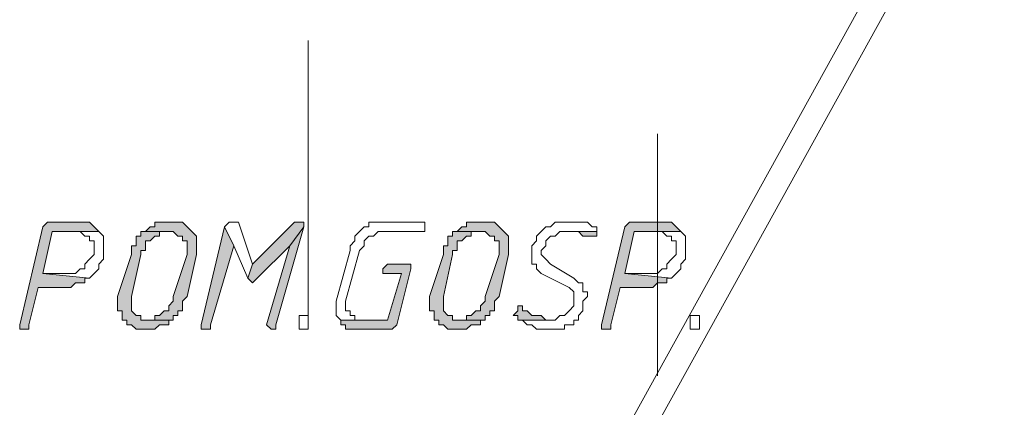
# Model space of a CAD drawing. Header units: inches. Extents: x -1441 to 3871, y -4351 to 2413.
# Tile 302 of 308: x 1758 to 1848, y 1447 to 1482. Entities that reach past the tile are written whole.
import ezdxf

# ---------------------------------------------------------------- set-up
doc = ezdxf.new("R2010")
doc.units = ezdxf.units.IN
doc.header["$MEASUREMENT"] = 0
doc.layers.add('at_Entity', color=7, linetype='Continuous')
doc.layers.add('at_Solid', color=7, linetype='Continuous')

msp = doc.modelspace()

# ---------------------------------------------------------------- hatches: boundary and pattern name
at = {"layer": 'at_Solid', "lineweight": 15}
for points in [[(1763.48243, 1463.80911), (1760.93979, 1463.80911), (1760.51522, 1463.80911), (1760.09542, 1463.37977), (1757.97735, 1454.45905), (1757.97735, 1454.07742), (1758.40191, 1454.07742), (1758.82171, 1454.07742), (1758.82171, 1454.45905), (1759.67085, 1457.84606), (1762.20872, 1457.84606), (1762.63329, 1457.84606), (1763.05786, 1458.2754), (1763.48243, 1458.2754), (1763.90223, 1458.2754), (1763.90223, 1458.70474), (1764.3268, 1458.70474), (1760.09542, 1459.13408), (1760.93979, 1462.95043), (1765.17117, 1462.95043), (1764.75137, 1463.37977), (1764.3268, 1463.80911), (1763.90223, 1463.80911)], [(1771.94519, 1463.80911), (1771.52539, 1463.80911), (1770.25168, 1463.80911), (1770.25168, 1463.37977), (1769.82711, 1463.37977), (1769.40732, 1462.95043), (1771.94519, 1462.95043), (1772.36976, 1462.52109), (1772.79433, 1462.52109), (1772.79433, 1462.09176), (1773.21413, 1462.09176), (1773.21413, 1460.85144), (1771.94519, 1457.03509), (1771.94519, 1456.60575), (1771.52539, 1456.17641), (1771.52539, 1455.74707), (1771.10082, 1455.74707), (1770.67625, 1455.31773), (1770.25168, 1455.31773), (1770.25168, 1454.88839), (1769.40732, 1454.88839), (1771.94519, 1454.88839), (1771.94519, 1455.31773), (1772.36976, 1455.31773), (1772.36976, 1455.74707), (1772.79433, 1455.74707), (1772.79433, 1456.60575), (1773.21413, 1457.03509), (1774.06326, 1460.85144), (1774.06326, 1462.52109), (1773.63869, 1462.95043), (1773.21413, 1463.37977), (1772.79433, 1463.80911), (1772.36976, 1463.80911)], [(1783.37516, 1463.80911), (1782.95059, 1463.80911), (1779.13901, 1459.99276), (1778.71921, 1458.70474), (1779.13901, 1458.2754), (1779.56358, 1458.70474), (1782.53079, 1461.66242), (1783.79973, 1463.37977), (1783.79973, 1463.80911)], [(1800.30544, 1463.80911), (1799.88088, 1463.80911), (1798.61194, 1463.80911), (1798.61194, 1463.37977), (1798.18737, 1463.37977), (1797.76757, 1462.95043), (1800.30544, 1462.95043), (1800.73001, 1462.52109), (1801.14981, 1462.52109), (1801.14981, 1462.09176), (1801.57915, 1462.09176), (1801.57915, 1460.85144), (1800.30544, 1457.03509), (1800.30544, 1456.60575), (1799.88088, 1456.17641), (1799.88088, 1455.74707), (1799.46108, 1455.74707), (1799.03651, 1455.31773), (1798.61194, 1455.31773), (1798.61194, 1454.88839), (1797.76757, 1454.88839), (1800.30544, 1454.88839), (1800.30544, 1455.31773), (1800.73001, 1455.31773), (1800.73001, 1455.74707), (1801.14981, 1455.74707), (1801.14981, 1456.60575), (1801.57915, 1457.03509), (1802.42352, 1460.85144), (1802.42352, 1462.52109), (1801.99895, 1462.95043), (1801.57915, 1463.37977), (1801.14981, 1463.80911), (1800.73001, 1463.80911)], [(1816.39136, 1463.80911), (1813.85349, 1463.80911), (1813.42892, 1463.80911), (1813.00435, 1463.37977), (1810.88628, 1454.45905), (1810.88628, 1454.07742), (1811.31085, 1454.07742), (1811.73542, 1454.07742), (1811.73542, 1454.45905), (1812.58455, 1457.84606), (1815.12243, 1457.84606), (1815.547, 1457.84606), (1815.96679, 1458.2754), (1816.39136, 1458.2754), (1816.81593, 1458.2754), (1816.81593, 1458.70474), (1817.23573, 1458.70474), (1813.00435, 1459.13408), (1813.85349, 1462.95043), (1818.08487, 1462.95043), (1817.6603, 1463.37977), (1817.23573, 1463.80911), (1816.81593, 1463.80911)], [(1769.40732, 1462.95043), (1768.98275, 1462.95043), (1768.98275, 1462.52109), (1768.55818, 1462.52109), (1768.55818, 1461.66242), (1768.13361, 1461.66242), (1768.13361, 1460.85144), (1766.86467, 1457.03509), (1766.86467, 1455.74707), (1767.28924, 1455.74707), (1767.28924, 1454.88839), (1767.71381, 1454.88839), (1767.71381, 1454.45905), (1768.13361, 1454.45905), (1768.55818, 1454.07742), (1769.40732, 1454.07742), (1770.25168, 1454.07742), (1770.67625, 1454.45905), (1771.10082, 1454.45905), (1771.52539, 1454.45905), (1771.52539, 1454.88839), (1771.94519, 1454.88839), (1769.40732, 1454.88839), (1768.98275, 1454.88839), (1768.98275, 1455.31773), (1768.55818, 1455.31773), (1768.13361, 1455.74707), (1768.13361, 1457.03509), (1768.98275, 1460.85144), (1768.98275, 1461.23308), (1769.40732, 1461.23308), (1769.40732, 1462.09176), (1769.82711, 1462.09176), (1770.25168, 1462.52109), (1770.67625, 1462.52109), (1770.67625, 1462.95043), (1771.52539, 1462.95043)], [(1776.60114, 1463.37977), (1774.48783, 1454.45905), (1774.48783, 1454.07742), (1774.90763, 1454.07742), (1775.3322, 1454.07742), (1775.3322, 1454.45905), (1777.45027, 1461.66242)], [(1783.79973, 1463.37977), (1782.53079, 1461.66242), (1780.41272, 1454.45905), (1780.83252, 1454.07742), (1781.25708, 1454.07742), (1781.25708, 1454.45905)], [(1797.76757, 1462.95043), (1797.343, 1462.95043), (1797.343, 1462.52109), (1796.91843, 1462.52109), (1796.91843, 1461.66242), (1796.49863, 1461.66242), (1796.49863, 1460.85144), (1795.22493, 1457.03509), (1795.22493, 1455.74707), (1795.6495, 1455.74707), (1795.6495, 1454.88839), (1796.07407, 1454.88839), (1796.07407, 1454.45905), (1796.49863, 1454.45905), (1796.91843, 1454.07742), (1797.76757, 1454.07742), (1798.61194, 1454.07742), (1799.03651, 1454.45905), (1799.46108, 1454.45905), (1799.88088, 1454.45905), (1799.88088, 1454.88839), (1800.30544, 1454.88839), (1797.76757, 1454.88839), (1797.343, 1454.88839), (1797.343, 1455.31773), (1796.91843, 1455.31773), (1796.49863, 1455.74707), (1796.49863, 1457.03509), (1797.343, 1460.85144), (1797.343, 1461.23308), (1797.76757, 1461.23308), (1797.76757, 1462.09176), (1798.18737, 1462.09176), (1798.61194, 1462.52109), (1799.03651, 1462.52109), (1799.03651, 1462.95043), (1799.88088, 1462.95043)], [(1810.46648, 1462.95043), (1807.50404, 1462.95043), (1808.3484, 1462.95043), (1808.77297, 1462.95043), (1809.19277, 1462.52109), (1809.61734, 1462.52109), (1810.04191, 1462.52109), (1810.46648, 1462.52109)], [(1793.11162, 1459.99276), (1791.41812, 1459.99276), (1790.99355, 1459.56342), (1790.99355, 1459.13408), (1791.41812, 1459.13408), (1792.68705, 1459.13408), (1791.41812, 1454.88839), (1787.18197, 1454.88839), (1787.18197, 1454.45905), (1787.60654, 1454.45905), (1787.60654, 1454.07742), (1788.45568, 1454.07742), (1791.83792, 1454.07742), (1792.26249, 1454.45905), (1793.53619, 1459.56342), (1793.53619, 1459.99276)], [(1803.69246, 1456.17641), (1803.26789, 1456.17641), (1803.26789, 1455.74707), (1802.84809, 1455.31773), (1803.26789, 1455.31773), (1803.26789, 1454.88839), (1806.23033, 1454.88839), (1805.81053, 1454.88839), (1805.38596, 1455.31773), (1804.96139, 1455.31773), (1804.54159, 1455.31773), (1804.11703, 1455.74707), (1803.69246, 1455.74707)]]:
    msp.add_hatch(color=7, dxfattribs=at).paths.add_polyline_path(points)

# ---------------------------------------------------------------- linework, layer by layer
at = {"layer": 'at_Entity', "color": 7, "lineweight": 15}
for p, q in [((1781.68165, 1388.00685), (1888.34866, 1581.06649)), ((1784.21953, 1388.00685), (1890.8913, 1581.06649)), ((1784.21953, 1455.31773), (1784.21953, 1480.31483)), ((1815.96679, 1449.83173), (1815.96679, 1471.82345)), ((1760.51522, 1463.80911), (1760.09542, 1463.37977)), ((1760.93979, 1463.80911), (1760.51522, 1463.80911)), ((1760.51522, 1463.80911), (1760.51522, 1463.80911)), ((1763.48243, 1463.80911), (1760.93979, 1463.80911)), ((1763.90223, 1463.80911), (1763.48243, 1463.80911)), ((1764.3268, 1463.80911), (1763.90223, 1463.80911)), ((1763.90223, 1463.80911), (1763.90223, 1463.80911)), ((1764.75137, 1463.37977), (1764.3268, 1463.80911)), ((1771.52539, 1463.80911), (1770.25168, 1463.80911)), ((1770.25168, 1463.80911), (1770.25168, 1463.37977)), ((1771.94519, 1463.80911), (1771.52539, 1463.80911)), ((1772.36976, 1463.80911), (1771.94519, 1463.80911)), ((1772.79433, 1463.80911), (1772.36976, 1463.80911)), ((1772.36976, 1463.80911), (1772.36976, 1463.80911)), ((1773.21413, 1463.37977), (1772.79433, 1463.80911)), ((1777.02571, 1463.80911), (1776.60114, 1463.37977)), ((1777.45027, 1463.80911), (1777.02571, 1463.80911)), ((1777.02571, 1463.80911), (1777.02571, 1463.80911)), ((1777.87007, 1463.80911), (1777.45027, 1463.80911)), ((1777.45027, 1463.80911), (1777.45027, 1463.80911)), ((1779.13901, 1459.99276), (1777.87007, 1463.80911)), ((1782.95059, 1463.80911), (1779.13901, 1459.99276)), ((1783.37516, 1463.80911), (1782.95059, 1463.80911)), ((1783.79973, 1463.80911), (1783.37516, 1463.80911)), ((1783.79973, 1463.37977), (1783.79973, 1463.80911)), ((1790.14441, 1463.80911), (1789.72461, 1463.80911)), ((1789.72461, 1463.80911), (1789.72461, 1463.37977)), ((1794.38056, 1463.80911), (1790.14441, 1463.80911)), ((1794.80513, 1463.80911), (1794.38056, 1463.80911)), ((1794.38056, 1463.80911), (1794.38056, 1463.80911)), ((1794.80513, 1462.95043), (1794.80513, 1463.80911)), ((1799.88088, 1463.80911), (1798.61194, 1463.80911)), ((1798.61194, 1463.80911), (1798.61194, 1463.37977)), ((1800.30544, 1463.80911), (1799.88088, 1463.80911)), ((1800.73001, 1463.80911), (1800.30544, 1463.80911)), ((1801.14981, 1463.80911), (1800.73001, 1463.80911)), ((1800.73001, 1463.80911), (1800.73001, 1463.80911)), ((1801.57915, 1463.37977), (1801.14981, 1463.80911)), ((1806.6549, 1463.80911), (1806.23033, 1463.37977)), ((1807.50404, 1463.80911), (1806.6549, 1463.80911)), ((1806.6549, 1463.80911), (1806.6549, 1463.80911)), ((1807.92383, 1463.80911), (1807.50404, 1463.80911)), ((1809.19277, 1463.80911), (1807.92383, 1463.80911)), ((1807.92383, 1463.80911), (1807.92383, 1463.80911)), ((1809.61734, 1463.80911), (1809.19277, 1463.80911)), ((1810.04191, 1463.37977), (1809.61734, 1463.80911)), ((1813.42892, 1463.80911), (1813.00435, 1463.37977)), ((1813.85349, 1463.80911), (1813.42892, 1463.80911)), ((1813.42892, 1463.80911), (1813.42892, 1463.80911)), ((1816.39136, 1463.80911), (1813.85349, 1463.80911)), ((1816.81593, 1463.80911), (1816.39136, 1463.80911)), ((1817.23573, 1463.80911), (1816.81593, 1463.80911)), ((1816.81593, 1463.80911), (1816.81593, 1463.80911)), ((1817.6603, 1463.37977), (1817.23573, 1463.80911)), ((1760.09542, 1463.37977), (1757.97735, 1454.45905)), ((1760.09542, 1459.13408), (1760.93979, 1462.95043)), ((1760.93979, 1462.95043), (1765.17117, 1462.95043)), ((1765.17117, 1462.95043), (1763.05786, 1462.95043)), ((1763.05786, 1462.95043), (1763.48243, 1462.95043)), ((1763.48243, 1462.95043), (1763.48243, 1462.95043)), ((1763.48243, 1462.95043), (1763.90223, 1462.52109)), ((1765.17117, 1462.95043), (1764.75137, 1463.37977)), ((1764.75137, 1463.37977), (1764.75137, 1463.37977)), ((1765.59574, 1462.52109), (1765.17117, 1462.95043)), ((1765.17117, 1462.95043), (1765.17117, 1462.95043)), ((1769.40732, 1462.95043), (1768.98275, 1462.95043)), ((1768.98275, 1462.95043), (1768.98275, 1462.52109)), ((1769.82711, 1463.37977), (1769.40732, 1462.95043)), ((1771.52539, 1462.95043), (1769.40732, 1462.95043)), ((1769.40732, 1462.95043), (1771.94519, 1462.95043)), ((1770.25168, 1463.37977), (1769.82711, 1463.37977)), ((1769.82711, 1463.37977), (1769.82711, 1463.37977)), ((1770.67625, 1462.52109), (1770.67625, 1462.95043)), ((1770.67625, 1462.95043), (1771.52539, 1462.95043)), ((1771.52539, 1462.95043), (1771.52539, 1462.95043)), ((1771.94519, 1462.95043), (1771.94519, 1462.95043)), ((1771.94519, 1462.95043), (1772.36976, 1462.52109)), ((1773.63869, 1462.95043), (1773.21413, 1463.37977)), ((1773.21413, 1463.37977), (1773.21413, 1463.37977)), ((1774.06326, 1462.52109), (1773.63869, 1462.95043)), ((1773.63869, 1462.95043), (1773.63869, 1462.95043)), ((1776.60114, 1463.37977), (1774.48783, 1454.45905)), ((1777.45027, 1461.66242), (1776.60114, 1463.37977)), ((1776.60114, 1463.37977), (1777.45027, 1461.66242)), ((1781.25708, 1454.45905), (1783.79973, 1463.37977)), ((1783.79973, 1463.37977), (1782.53079, 1461.66242)), ((1782.53079, 1461.66242), (1783.79973, 1463.37977)), ((1788.87547, 1462.95043), (1788.45568, 1462.52109)), ((1789.30004, 1463.37977), (1788.87547, 1462.95043)), ((1788.87547, 1462.95043), (1788.87547, 1462.95043)), ((1789.72461, 1463.37977), (1789.30004, 1463.37977)), ((1789.30004, 1463.37977), (1789.30004, 1463.37977)), ((1790.14441, 1462.52109), (1790.56898, 1462.95043)), ((1790.56898, 1462.95043), (1794.38056, 1462.95043)), ((1794.38056, 1462.95043), (1794.80513, 1462.95043)), ((1797.76757, 1462.95043), (1797.343, 1462.95043)), ((1797.343, 1462.95043), (1797.343, 1462.52109)), ((1798.18737, 1463.37977), (1797.76757, 1462.95043)), ((1799.88088, 1462.95043), (1797.76757, 1462.95043)), ((1797.76757, 1462.95043), (1800.30544, 1462.95043)), ((1798.61194, 1463.37977), (1798.18737, 1463.37977)), ((1798.18737, 1463.37977), (1798.18737, 1463.37977)), ((1799.03651, 1462.52109), (1799.03651, 1462.95043)), ((1799.03651, 1462.95043), (1799.88088, 1462.95043)), ((1799.88088, 1462.95043), (1799.88088, 1462.95043)), ((1800.30544, 1462.95043), (1800.30544, 1462.95043)), ((1800.30544, 1462.95043), (1800.73001, 1462.52109)), ((1801.99895, 1462.95043), (1801.57915, 1463.37977)), ((1801.57915, 1463.37977), (1801.57915, 1463.37977)), ((1802.42352, 1462.52109), (1801.99895, 1462.95043)), ((1801.99895, 1462.95043), (1801.99895, 1462.95043)), ((1805.38596, 1462.95043), (1804.96139, 1462.52109)), ((1805.81053, 1463.37977), (1805.38596, 1462.95043)), ((1805.38596, 1462.95043), (1805.38596, 1462.95043)), ((1806.23033, 1463.37977), (1805.81053, 1463.37977)), ((1805.81053, 1463.37977), (1805.81053, 1463.37977)), ((1806.6549, 1462.52109), (1807.07947, 1462.95043)), ((1807.07947, 1462.95043), (1810.46648, 1462.95043)), ((1810.46648, 1462.95043), (1807.50404, 1462.95043)), ((1807.50404, 1462.95043), (1808.3484, 1462.95043)), ((1808.3484, 1462.95043), (1808.77297, 1462.95043)), ((1808.77297, 1462.95043), (1809.19277, 1462.52109)), ((1810.46648, 1463.37977), (1810.04191, 1463.37977)), ((1810.04191, 1463.37977), (1810.04191, 1463.37977)), ((1810.46648, 1462.95043), (1810.46648, 1463.37977)), ((1810.46648, 1462.52109), (1810.46648, 1462.95043)), ((1813.00435, 1463.37977), (1810.88628, 1454.45905)), ((1813.00435, 1459.13408), (1813.85349, 1462.95043)), ((1813.85349, 1462.95043), (1818.08487, 1462.95043)), ((1818.08487, 1462.95043), (1815.96679, 1462.95043)), ((1815.96679, 1462.95043), (1816.39136, 1462.95043)), ((1816.39136, 1462.95043), (1816.39136, 1462.95043)), ((1816.39136, 1462.95043), (1816.81593, 1462.52109)), ((1818.08487, 1462.95043), (1817.6603, 1463.37977)), ((1817.6603, 1463.37977), (1817.6603, 1463.37977)), ((1818.50944, 1462.52109), (1818.08487, 1462.95043)), ((1818.08487, 1462.95043), (1818.08487, 1462.95043)), ((1763.90223, 1462.52109), (1764.3268, 1462.52109)), ((1764.3268, 1462.52109), (1764.3268, 1462.09176)), ((1764.3268, 1462.09176), (1764.75137, 1462.09176)), ((1764.75137, 1462.09176), (1764.75137, 1460.85144)), ((1765.59574, 1460.4221), (1765.59574, 1462.52109)), ((1768.98275, 1462.52109), (1768.55818, 1462.52109)), ((1768.55818, 1462.52109), (1768.55818, 1461.66242)), ((1769.40732, 1461.23308), (1769.40732, 1462.09176)), ((1769.40732, 1462.09176), (1769.82711, 1462.09176)), ((1769.82711, 1462.09176), (1770.25168, 1462.52109)), ((1769.82711, 1462.09176), (1769.82711, 1462.09176)), ((1770.25168, 1462.52109), (1770.67625, 1462.52109)), ((1772.36976, 1462.52109), (1772.79433, 1462.52109)), ((1772.79433, 1462.52109), (1772.79433, 1462.09176)), ((1772.79433, 1462.09176), (1773.21413, 1462.09176)), ((1773.21413, 1462.09176), (1773.21413, 1460.85144)), ((1774.06326, 1460.85144), (1774.06326, 1462.52109)), ((1788.45568, 1462.09176), (1788.03111, 1461.66242)), ((1788.45568, 1462.52109), (1788.45568, 1462.09176)), ((1789.30004, 1462.09176), (1789.72461, 1462.52109)), ((1789.30004, 1461.66242), (1789.30004, 1462.09176)), ((1789.72461, 1462.52109), (1790.14441, 1462.52109)), ((1797.343, 1462.52109), (1796.91843, 1462.52109)), ((1796.91843, 1462.52109), (1796.91843, 1461.66242)), ((1797.76757, 1461.23308), (1797.76757, 1462.09176)), ((1797.76757, 1462.09176), (1798.18737, 1462.09176)), ((1798.18737, 1462.09176), (1798.61194, 1462.52109)), ((1798.18737, 1462.09176), (1798.18737, 1462.09176)), ((1798.61194, 1462.52109), (1799.03651, 1462.52109)), ((1800.73001, 1462.52109), (1801.14981, 1462.52109)), ((1801.14981, 1462.52109), (1801.14981, 1462.09176)), ((1801.14981, 1462.09176), (1801.57915, 1462.09176)), ((1801.57915, 1462.09176), (1801.57915, 1460.85144)), ((1802.42352, 1460.85144), (1802.42352, 1462.52109)), ((1804.96139, 1462.09176), (1804.54159, 1461.66242)), ((1804.96139, 1462.52109), (1804.96139, 1462.09176)), ((1805.81053, 1462.09176), (1806.23033, 1462.52109)), ((1805.81053, 1461.66242), (1805.81053, 1462.09176)), ((1806.23033, 1462.52109), (1806.6549, 1462.52109)), ((1809.19277, 1462.52109), (1809.61734, 1462.52109)), ((1809.61734, 1462.52109), (1810.04191, 1462.52109)), ((1810.04191, 1462.52109), (1810.46648, 1462.52109)), ((1810.46648, 1462.52109), (1810.46648, 1462.52109)), ((1816.81593, 1462.52109), (1817.23573, 1462.52109)), ((1817.23573, 1462.52109), (1817.23573, 1462.09176)), ((1817.23573, 1462.09176), (1817.6603, 1462.09176)), ((1817.6603, 1462.09176), (1817.6603, 1460.85144)), ((1818.50944, 1460.4221), (1818.50944, 1462.52109)), ((1768.55818, 1461.66242), (1768.13361, 1461.66242)), ((1768.13361, 1461.66242), (1768.13361, 1460.85144)), ((1768.98275, 1460.85144), (1768.98275, 1461.23308)), ((1768.98275, 1461.23308), (1769.40732, 1461.23308)), ((1775.3322, 1454.45905), (1777.45027, 1461.66242)), ((1777.45027, 1461.66242), (1778.71921, 1458.70474)), ((1779.56358, 1458.70474), (1782.53079, 1461.66242)), ((1782.53079, 1461.66242), (1780.41272, 1454.45905)), ((1788.03111, 1461.23308), (1786.76217, 1456.60575)), ((1787.60654, 1456.60575), (1788.87547, 1461.23308)), ((1788.03111, 1461.66242), (1788.03111, 1461.23308)), ((1788.87547, 1461.23308), (1789.30004, 1461.66242)), ((1796.91843, 1461.66242), (1796.49863, 1461.66242)), ((1796.49863, 1461.66242), (1796.49863, 1460.85144)), ((1797.343, 1460.85144), (1797.343, 1461.23308)), ((1797.343, 1461.23308), (1797.76757, 1461.23308)), ((1804.54159, 1461.66242), (1804.54159, 1459.99276)), ((1805.38596, 1461.23308), (1805.81053, 1461.66242)), ((1805.38596, 1460.85144), (1805.38596, 1461.23308)), ((1764.3268, 1460.4221), (1763.90223, 1459.99276)), ((1764.75137, 1460.85144), (1764.3268, 1460.4221)), ((1764.3268, 1460.4221), (1764.3268, 1460.4221)), ((1765.17117, 1459.99276), (1765.59574, 1460.4221)), ((1768.13361, 1460.85144), (1766.86467, 1457.03509)), ((1768.13361, 1457.03509), (1768.98275, 1460.85144)), ((1773.21413, 1460.85144), (1771.94519, 1457.03509)), ((1773.21413, 1457.03509), (1774.06326, 1460.85144)), ((1796.49863, 1460.85144), (1795.22493, 1457.03509)), ((1796.49863, 1457.03509), (1797.343, 1460.85144)), ((1801.57915, 1460.85144), (1800.30544, 1457.03509)), ((1801.57915, 1457.03509), (1802.42352, 1460.85144)), ((1805.81053, 1460.4221), (1805.38596, 1460.85144)), ((1806.23033, 1459.99276), (1805.81053, 1460.4221)), ((1805.81053, 1460.4221), (1805.81053, 1460.4221)), ((1817.23573, 1460.4221), (1816.81593, 1459.99276)), ((1817.6603, 1460.85144), (1817.23573, 1460.4221)), ((1817.23573, 1460.4221), (1817.23573, 1460.4221)), ((1818.08487, 1459.99276), (1818.50944, 1460.4221)), ((1763.48243, 1459.56342), (1763.05786, 1459.13408)), ((1763.90223, 1459.56342), (1763.48243, 1459.56342)), ((1763.48243, 1459.56342), (1763.48243, 1459.56342)), ((1763.90223, 1459.99276), (1763.90223, 1459.56342)), ((1764.75137, 1459.13408), (1765.17117, 1459.56342)), ((1765.17117, 1459.56342), (1765.17117, 1459.99276)), ((1779.13901, 1459.99276), (1778.71921, 1458.70474)), ((1778.71921, 1458.70474), (1779.13901, 1459.99276)), ((1791.41812, 1459.99276), (1790.99355, 1459.56342)), ((1790.99355, 1459.56342), (1790.99355, 1459.13408)), ((1793.11162, 1459.99276), (1791.41812, 1459.99276)), ((1791.41812, 1459.99276), (1791.41812, 1459.99276)), ((1792.26249, 1454.45905), (1793.53619, 1459.56342)), ((1793.53619, 1459.99276), (1793.11162, 1459.99276)), ((1793.53619, 1459.56342), (1793.53619, 1459.99276)), ((1804.54159, 1459.99276), (1804.96139, 1459.99276)), ((1804.96139, 1459.99276), (1804.96139, 1459.56342)), ((1804.96139, 1459.56342), (1805.38596, 1459.13408)), ((1808.3484, 1458.70474), (1806.23033, 1459.99276)), ((1816.39136, 1459.56342), (1815.96679, 1459.13408)), ((1816.81593, 1459.56342), (1816.39136, 1459.56342)), ((1816.39136, 1459.56342), (1816.39136, 1459.56342)), ((1816.81593, 1459.99276), (1816.81593, 1459.56342)), ((1817.6603, 1459.13408), (1818.08487, 1459.56342)), ((1818.08487, 1459.56342), (1818.08487, 1459.99276)), ((1762.20872, 1459.13408), (1760.09542, 1459.13408)), ((1760.09542, 1459.13408), (1764.3268, 1458.70474)), ((1764.3268, 1458.70474), (1760.09542, 1459.13408)), ((1763.05786, 1459.13408), (1762.20872, 1459.13408)), ((1763.90223, 1458.2754), (1763.90223, 1458.70474)), ((1763.90223, 1458.70474), (1764.3268, 1458.70474)), ((1764.3268, 1458.70474), (1764.75137, 1459.13408)), ((1764.3268, 1458.70474), (1764.3268, 1458.70474)), ((1764.75137, 1459.13408), (1764.75137, 1459.13408)), ((1778.71921, 1458.70474), (1778.71921, 1458.70474)), ((1778.71921, 1458.70474), (1779.13901, 1458.2754)), ((1779.13901, 1458.2754), (1779.56358, 1458.70474)), ((1790.99355, 1459.13408), (1791.41812, 1459.13408)), ((1791.41812, 1459.13408), (1792.68705, 1459.13408)), ((1792.68705, 1459.13408), (1791.41812, 1454.88839)), ((1805.38596, 1459.13408), (1807.92383, 1457.84606)), ((1808.77297, 1458.2754), (1808.3484, 1458.70474)), ((1815.12243, 1459.13408), (1813.00435, 1459.13408)), ((1813.00435, 1459.13408), (1817.23573, 1458.70474)), ((1817.23573, 1458.70474), (1813.00435, 1459.13408)), ((1815.96679, 1459.13408), (1815.12243, 1459.13408)), ((1816.81593, 1458.2754), (1816.81593, 1458.70474)), ((1816.81593, 1458.70474), (1817.23573, 1458.70474)), ((1817.23573, 1458.70474), (1817.6603, 1459.13408)), ((1817.23573, 1458.70474), (1817.23573, 1458.70474)), ((1817.6603, 1459.13408), (1817.6603, 1459.13408)), ((1758.82171, 1454.45905), (1759.67085, 1457.84606)), ((1759.67085, 1457.84606), (1762.20872, 1457.84606)), ((1762.20872, 1457.84606), (1762.63329, 1457.84606)), ((1762.63329, 1457.84606), (1763.05786, 1458.2754)), ((1763.05786, 1458.2754), (1763.48243, 1458.2754)), ((1763.48243, 1458.2754), (1763.90223, 1458.2754)), ((1779.13901, 1458.2754), (1779.13901, 1458.2754)), ((1807.92383, 1457.84606), (1807.92383, 1457.84606)), ((1807.92383, 1457.84606), (1808.3484, 1457.46443)), ((1809.19277, 1458.2754), (1808.77297, 1458.2754)), ((1809.19277, 1457.46443), (1809.19277, 1458.2754)), ((1811.73542, 1454.45905), (1812.58455, 1457.84606)), ((1812.58455, 1457.84606), (1815.12243, 1457.84606)), ((1815.12243, 1457.84606), (1815.547, 1457.84606)), ((1815.547, 1457.84606), (1815.96679, 1458.2754)), ((1815.96679, 1458.2754), (1816.39136, 1458.2754)), ((1816.39136, 1458.2754), (1816.81593, 1458.2754)), ((1766.86467, 1457.03509), (1766.86467, 1455.74707)), ((1768.13361, 1455.74707), (1768.13361, 1457.03509)), ((1771.94519, 1456.60575), (1771.52539, 1456.17641)), ((1771.94519, 1457.03509), (1771.94519, 1456.60575)), ((1772.79433, 1456.60575), (1773.21413, 1457.03509)), ((1772.79433, 1455.74707), (1772.79433, 1456.60575)), ((1786.76217, 1456.60575), (1786.76217, 1455.31773)), ((1787.60654, 1455.74707), (1787.60654, 1456.60575)), ((1795.22493, 1457.03509), (1795.22493, 1455.74707)), ((1796.49863, 1455.74707), (1796.49863, 1457.03509)), ((1800.30544, 1456.60575), (1799.88088, 1456.17641)), ((1800.30544, 1457.03509), (1800.30544, 1456.60575)), ((1801.14981, 1456.60575), (1801.57915, 1457.03509)), ((1801.14981, 1455.74707), (1801.14981, 1456.60575)), ((1808.3484, 1457.46443), (1808.3484, 1456.17641)), ((1809.61734, 1457.46443), (1809.19277, 1457.46443)), ((1809.19277, 1456.60575), (1809.61734, 1457.03509)), ((1809.19277, 1455.74707), (1809.19277, 1456.60575)), ((1809.61734, 1457.03509), (1809.61734, 1457.46443)), ((1766.86467, 1455.74707), (1767.28924, 1455.74707)), ((1767.28924, 1455.74707), (1767.28924, 1454.88839)), ((1768.55818, 1455.31773), (1768.13361, 1455.74707)), ((1771.10082, 1455.74707), (1770.67625, 1455.31773)), ((1771.52539, 1455.74707), (1771.10082, 1455.74707)), ((1771.52539, 1456.17641), (1771.52539, 1455.74707)), ((1772.36976, 1455.31773), (1772.36976, 1455.74707)), ((1772.36976, 1455.74707), (1772.79433, 1455.74707)), ((1788.03111, 1455.74707), (1787.60654, 1455.74707)), ((1788.03111, 1455.31773), (1788.03111, 1455.74707)), ((1795.22493, 1455.74707), (1795.6495, 1455.74707)), ((1795.6495, 1455.74707), (1795.6495, 1454.88839)), ((1796.91843, 1455.31773), (1796.49863, 1455.74707)), ((1799.46108, 1455.74707), (1799.03651, 1455.31773)), ((1799.88088, 1455.74707), (1799.46108, 1455.74707)), ((1799.88088, 1456.17641), (1799.88088, 1455.74707)), ((1800.73001, 1455.31773), (1800.73001, 1455.74707)), ((1800.73001, 1455.74707), (1801.14981, 1455.74707)), ((1803.26789, 1455.74707), (1802.84809, 1455.31773)), ((1803.69246, 1456.17641), (1803.26789, 1456.17641)), ((1803.26789, 1456.17641), (1803.26789, 1455.74707)), ((1803.69246, 1455.74707), (1803.69246, 1456.17641)), ((1804.11703, 1455.74707), (1803.69246, 1455.74707)), ((1803.69246, 1455.74707), (1803.69246, 1455.74707)), ((1804.54159, 1455.31773), (1804.11703, 1455.74707)), ((1807.92383, 1455.74707), (1807.50404, 1455.31773)), ((1808.3484, 1456.17641), (1807.92383, 1455.74707)), ((1807.92383, 1455.74707), (1807.92383, 1455.74707)), ((1808.77297, 1455.31773), (1809.19277, 1455.74707)), ((1767.28924, 1454.88839), (1767.71381, 1454.88839)), ((1767.71381, 1454.88839), (1767.71381, 1454.45905)), ((1768.98275, 1455.31773), (1768.55818, 1455.31773)), ((1768.55818, 1455.31773), (1768.55818, 1455.31773)), ((1768.98275, 1454.88839), (1768.98275, 1455.31773)), ((1769.40732, 1454.88839), (1768.98275, 1454.88839)), ((1771.94519, 1454.88839), (1769.40732, 1454.88839)), ((1770.25168, 1454.88839), (1769.40732, 1454.88839)), ((1769.40732, 1454.88839), (1771.94519, 1454.88839)), ((1770.67625, 1455.31773), (1770.25168, 1455.31773)), ((1770.25168, 1455.31773), (1770.25168, 1454.88839)), ((1771.52539, 1454.45905), (1771.52539, 1454.88839)), ((1771.52539, 1454.88839), (1771.94519, 1454.88839)), ((1771.94519, 1454.88839), (1771.94519, 1455.31773)), ((1771.94519, 1455.31773), (1772.36976, 1455.31773)), ((1783.37516, 1454.45905), (1783.37516, 1455.31773)), ((1783.37516, 1455.31773), (1783.79973, 1455.31773)), ((1783.79973, 1455.31773), (1784.21953, 1455.31773)), ((1784.21953, 1455.31773), (1784.21953, 1454.07742)), ((1786.76217, 1455.31773), (1787.18197, 1454.88839)), ((1791.41812, 1454.88839), (1787.18197, 1454.88839)), ((1787.18197, 1454.88839), (1787.18197, 1454.45905)), ((1787.18197, 1454.88839), (1788.87547, 1454.88839)), ((1788.45568, 1455.31773), (1788.03111, 1455.31773)), ((1788.45568, 1454.88839), (1788.45568, 1455.31773)), ((1788.87547, 1454.88839), (1788.45568, 1454.88839)), ((1795.6495, 1454.88839), (1796.07407, 1454.88839)), ((1796.07407, 1454.88839), (1796.07407, 1454.45905)), ((1797.343, 1455.31773), (1796.91843, 1455.31773)), ((1796.91843, 1455.31773), (1796.91843, 1455.31773)), ((1797.343, 1454.88839), (1797.343, 1455.31773)), ((1797.76757, 1454.88839), (1797.343, 1454.88839)), ((1800.30544, 1454.88839), (1797.76757, 1454.88839)), ((1798.61194, 1454.88839), (1797.76757, 1454.88839)), ((1797.76757, 1454.88839), (1800.30544, 1454.88839)), ((1799.03651, 1455.31773), (1798.61194, 1455.31773)), ((1798.61194, 1455.31773), (1798.61194, 1454.88839)), ((1799.88088, 1454.45905), (1799.88088, 1454.88839)), ((1799.88088, 1454.88839), (1800.30544, 1454.88839)), ((1800.30544, 1454.88839), (1800.30544, 1455.31773)), ((1800.30544, 1455.31773), (1800.73001, 1455.31773)), ((1802.84809, 1455.31773), (1803.26789, 1455.31773)), ((1803.26789, 1455.31773), (1803.26789, 1454.88839)), ((1803.26789, 1454.88839), (1806.23033, 1454.88839)), ((1806.6549, 1454.88839), (1803.26789, 1454.88839)), ((1803.26789, 1454.88839), (1803.69246, 1454.88839)), ((1803.69246, 1454.88839), (1804.11703, 1454.45905)), ((1804.96139, 1455.31773), (1804.54159, 1455.31773)), ((1805.38596, 1455.31773), (1804.96139, 1455.31773)), ((1805.81053, 1454.88839), (1805.38596, 1455.31773)), ((1806.23033, 1454.88839), (1805.81053, 1454.88839)), ((1805.81053, 1454.88839), (1805.81053, 1454.88839)), ((1807.07947, 1455.31773), (1806.6549, 1454.88839)), ((1807.50404, 1455.31773), (1807.07947, 1455.31773)), ((1807.07947, 1455.31773), (1807.07947, 1455.31773)), ((1808.3484, 1454.45905), (1808.3484, 1454.88839)), ((1808.3484, 1454.88839), (1808.77297, 1454.88839)), ((1808.77297, 1454.88839), (1808.77297, 1455.31773)), ((1818.92924, 1454.45905), (1818.92924, 1455.31773)), ((1818.92924, 1455.31773), (1819.35381, 1455.31773)), ((1819.35381, 1455.31773), (1819.77837, 1455.31773)), ((1819.77837, 1455.31773), (1819.77837, 1454.07742)), ((1757.97735, 1454.45905), (1757.97735, 1454.07742)), ((1757.97735, 1454.07742), (1758.40191, 1454.07742)), ((1758.40191, 1454.07742), (1758.82171, 1454.07742)), ((1758.82171, 1454.07742), (1758.82171, 1454.45905)), ((1767.71381, 1454.45905), (1768.13361, 1454.45905)), ((1768.13361, 1454.45905), (1768.13361, 1454.45905)), ((1768.13361, 1454.45905), (1768.55818, 1454.07742)), ((1768.55818, 1454.07742), (1769.40732, 1454.07742)), ((1769.40732, 1454.07742), (1770.25168, 1454.07742)), ((1770.25168, 1454.07742), (1770.67625, 1454.45905)), ((1770.25168, 1454.07742), (1770.25168, 1454.07742)), ((1770.67625, 1454.45905), (1771.10082, 1454.45905)), ((1771.10082, 1454.45905), (1771.52539, 1454.45905)), ((1774.48783, 1454.45905), (1774.48783, 1454.07742)), ((1774.48783, 1454.07742), (1774.90763, 1454.07742)), ((1774.90763, 1454.07742), (1775.3322, 1454.07742)), ((1775.3322, 1454.07742), (1775.3322, 1454.45905)), ((1780.41272, 1454.45905), (1780.41272, 1454.45905)), ((1780.41272, 1454.45905), (1780.83252, 1454.07742)), ((1780.83252, 1454.07742), (1781.25708, 1454.07742)), ((1781.25708, 1454.07742), (1781.25708, 1454.45905)), ((1783.37516, 1454.07742), (1783.37516, 1454.45905)), ((1783.37516, 1454.45905), (1783.37516, 1454.45905)), ((1783.79973, 1454.07742), (1783.37516, 1454.07742)), ((1784.21953, 1454.07742), (1783.79973, 1454.07742)), ((1787.18197, 1454.45905), (1787.60654, 1454.45905)), ((1787.60654, 1454.45905), (1787.60654, 1454.07742)), ((1787.60654, 1454.07742), (1788.45568, 1454.07742)), ((1788.45568, 1454.07742), (1791.83792, 1454.07742)), ((1791.83792, 1454.07742), (1792.26249, 1454.45905)), ((1791.83792, 1454.07742), (1791.83792, 1454.07742)), ((1792.26249, 1454.45905), (1792.26249, 1454.45905)), ((1796.07407, 1454.45905), (1796.49863, 1454.45905)), ((1796.49863, 1454.45905), (1796.49863, 1454.45905)), ((1796.49863, 1454.45905), (1796.91843, 1454.07742)), ((1796.91843, 1454.07742), (1797.76757, 1454.07742)), ((1797.76757, 1454.07742), (1798.61194, 1454.07742)), ((1798.61194, 1454.07742), (1799.03651, 1454.45905)), ((1798.61194, 1454.07742), (1798.61194, 1454.07742)), ((1799.03651, 1454.45905), (1799.46108, 1454.45905)), ((1799.46108, 1454.45905), (1799.88088, 1454.45905)), ((1804.11703, 1454.45905), (1804.54159, 1454.45905)), ((1804.54159, 1454.45905), (1804.54159, 1454.45905)), ((1804.54159, 1454.45905), (1804.96139, 1454.07742)), ((1804.96139, 1454.07742), (1805.38596, 1454.07742)), ((1805.38596, 1454.07742), (1806.6549, 1454.07742)), ((1806.6549, 1454.07742), (1807.50404, 1454.07742)), ((1807.50404, 1454.07742), (1807.50404, 1454.45905)), ((1807.50404, 1454.45905), (1808.3484, 1454.45905)), ((1810.88628, 1454.45905), (1810.88628, 1454.07742)), ((1810.88628, 1454.07742), (1811.31085, 1454.07742)), ((1811.31085, 1454.07742), (1811.73542, 1454.07742)), ((1811.73542, 1454.07742), (1811.73542, 1454.45905)), ((1818.92924, 1454.07742), (1818.92924, 1454.45905)), ((1818.92924, 1454.45905), (1818.92924, 1454.45905)), ((1819.35381, 1454.07742), (1818.92924, 1454.07742)), ((1819.77837, 1454.07742), (1819.35381, 1454.07742))]:
    msp.add_line(p, q, dxfattribs=at)

doc.saveas('drawing.dxf')
